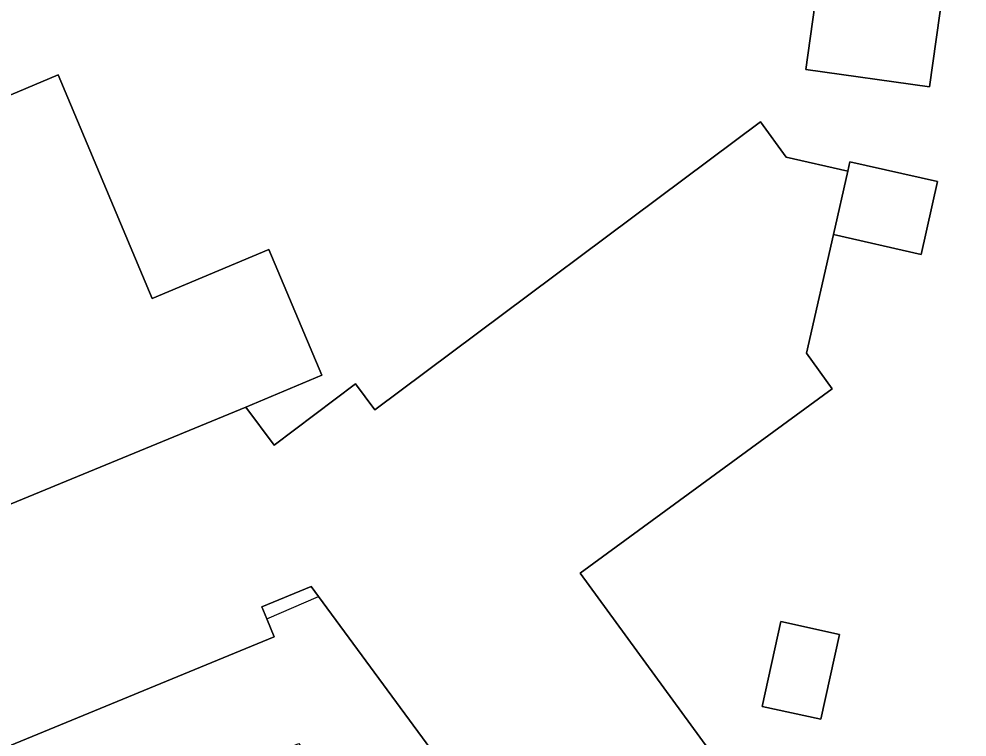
# Model space of a CAD drawing. Extents: x 161087 to 161926, y 382572 to 383873.
# Drawn here: x 161788.94 to 161831.17, y 382671.69 to 382703.67 of the extents above; entities that cross this region are included whole.
import ezdxf

# ---------------------------------------------------------------- set-up
doc = ezdxf.new("R2010")
doc.units = 0
for name, color, linetype in [('IMGEO_Erf', 7, 'Continuous'), ('IMGEO_Pand', 7, 'Continuous'), ('IMGEO_Pand_overbouw', 7, 'Continuous')]:
    doc.layers.add(name, color=color, linetype=linetype)

msp = doc.modelspace()

# ---------------------------------------------------------------- linework, layer by layer
at = {"layer": 'IMGEO_Erf'}
for points in [[(161825.634, 382713.206), (161831.172, 382712.574), (161829.503, 382700.65), (161823.984, 382701.422)], [(161810.963, 382657.741), (161814.973, 382660.691), (161802.286, 382677.941), (161801.952, 382678.394), (161799.757, 382677.491), (161799.979, 382676.953), (161800.307, 382676.156), (161787.995, 382671.093), (161778.798, 382667.31), (161781.07, 382661.815), (161790.297, 382665.51), (161793.107, 382666.634), (161792.609, 382667.879), (161797.252, 382669.737), (161801.407, 382671.4)], [(161825.487, 382676.26), (161824.654, 382672.478), (161822.042, 382673.053), (161822.875, 382676.836)]]:
    msp.add_lwpolyline(points, close=True, dxfattribs=at)
msp.add_lwpolyline([(161787.112, 382699.682), (161790.689, 382701.182), (161794.866, 382691.218), (161800.074, 382693.401), (161802.422, 382687.8), (161799.037, 382686.381), (161800.299, 382684.694), (161803.935, 382687.413), (161804.793, 382686.266), (161821.969, 382699.09), (161823.116, 382697.517), (161825.86, 382696.894), (161825.955, 382697.313), (161829.859, 382696.426), (161829.122, 382693.185), (161825.218, 382694.071), (161824.016, 382688.779), (161825.17, 382687.2), (161813.932, 382678.982), (161822.196, 382667.68)], dxfattribs=at)
at = {"layer": 'IMGEO_Pand'}
for points in [[(161823.984, 382701.422), (161829.503, 382700.65), (161831.172, 382712.574), (161825.634, 382713.206)], [(161787.005, 382699.938), (161786.368, 382699.671), (161786.485, 382699.392), (161778.499, 382696.044), (161782.775, 382685.843), (161785.359, 382686.926), (161787.565, 382681.664), (161799.037, 382686.381), (161802.422, 382687.8), (161800.074, 382693.401), (161794.866, 382691.218), (161790.689, 382701.182), (161787.112, 382699.682)], [(161825.86, 382696.894), (161825.218, 382694.071), (161829.122, 382693.185), (161829.859, 382696.426), (161825.955, 382697.313)], [(161824.654, 382672.478), (161825.487, 382676.26), (161822.875, 382676.836), (161822.042, 382673.053)]]:
    msp.add_lwpolyline(points, close=True, dxfattribs=at)
for points in [[(161822.196, 382667.68), (161813.932, 382678.982), (161825.17, 382687.2), (161824.016, 382688.779), (161825.218, 382694.071), (161825.86, 382696.894), (161823.116, 382697.517), (161821.969, 382699.09), (161804.793, 382686.266), (161803.935, 382687.413), (161800.299, 382684.694), (161799.037, 382686.381), (161787.565, 382681.664)], [(161787.995, 382671.093), (161800.307, 382676.156), (161799.979, 382676.953), (161799.757, 382677.491), (161801.952, 382678.394), (161802.286, 382677.941), (161814.973, 382660.691)]]:
    msp.add_lwpolyline(points, dxfattribs=at)
at = {"layer": 'IMGEO_Pand_overbouw'}
msp.add_lwpolyline([(161799.979, 382676.953), (161802.286, 382677.941), (161801.952, 382678.394), (161799.757, 382677.491)], close=True, dxfattribs=at)

doc.saveas('drawing.dxf')
